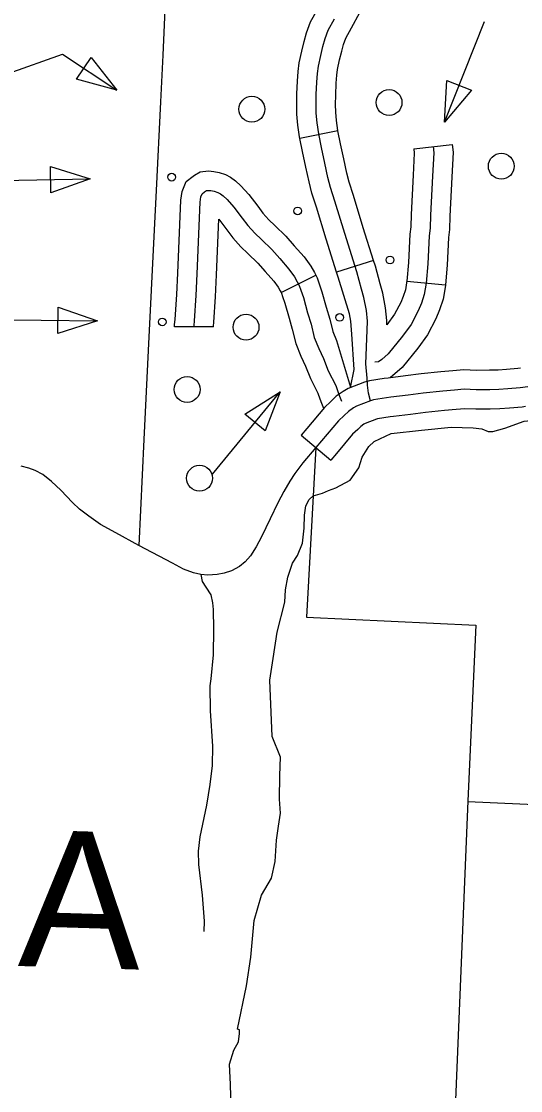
# Model space of a CAD drawing. Extents: x 653372 to 905732, y 627442 to 787275.
# Drawn here: x 705201 to 707132, y 756322 to 760458 of the extents above; entities that cross this region are included whole.
import ezdxf

# ---------------------------------------------------------------- set-up
doc = ezdxf.new("R2010")
doc.units = 0
for name, color, linetype in [('31', 7, 'Continuous'), ('32', 7, 'Continuous'), ('33', 7, 'Continuous'), ('34', 7, 'Continuous'), ('35', 7, 'Continuous'), ('45', 7, 'Continuous'), ('5', 7, 'Continuous'), ('56', 7, 'Continuous'), ('6', 7, 'Continuous')]:
    doc.layers.add(name, color=color, linetype=linetype)

msp = doc.modelspace()

# ---------------------------------------------------------------- linework, layer by layer
at = {"layer": '31'}
for points in [[(707131.9, 759116.2), (707121.5, 759114.9), (707077.1, 759110.8), (707044.7, 759108.9), (707012.1, 759108.1), (706961, 759108), (706912, 759109.9), (706869.5, 759106.1), (706823.5, 759101.8), (706747.2, 759094.4), (706687.1, 759086.6), (706619.4, 759078.3), (706604.1, 759075.8)], [(706604.1, 759075.8), (706547.6, 759066.8), (706528.1, 759061.7), (706464.7, 759037.6), (706445, 759025.9), (706418.2, 759007.5), (706397.8, 758987.4), (706373, 758964.2), (706304.9, 758883.6), (706282.9, 758857.6), (706397.5, 758760.8)], [(707189, 759048.1), (707129.8, 759040.3), (707082.8, 759036), (707047.9, 759033.9), (707013, 759033.1), (706959.6, 759033), (706913.8, 759034.8), (706876.4, 759031.5), (706830.6, 759027.1), (706755.6, 759019.9), (706696.5, 759012.1), (706629.9, 759004), (706563, 758993.3), (706551, 758990.2), (706497.4, 758969.8), (706485.5, 758962.7), (706466.1, 758949.3), (706449.7, 758933.4), (706427.6, 758912.5), (706362.2, 758835.2), (706340.2, 758809.2)], [(707151.3, 758967.5), (707138.1, 758965.8), (707088.5, 758961.2), (707051.1, 758959), (707014, 758958.1), (706958.2, 758958), (706915.7, 758959.6), (706883.2, 758956.8), (706837.8, 758952.5), (706764.1, 758945.3), (706705.9, 758937.7), (706640.4, 758929.7), (706627.7, 758927.7)], [(706627.7, 758927.7), (706578.5, 758919.8), (706573.9, 758918.7), (706530, 758901.9), (706525.9, 758899.5), (706513.9, 758891.2), (706501.7, 758879.3), (706482.1, 758860.8), (706419.5, 758786.8), (706397.5, 758760.8)]]:
    msp.add_lwpolyline(points, dxfattribs=at)
at = {"layer": '32'}
for p, q in [((706425.2, 760033.9), (706278.1, 760004.6)), ((706718.6, 759964.7), (706867.6, 759981.8)), ((706563, 759533.2), (706419.9, 759488.2)), ((706691.8, 759453.5), (706841.1, 759439.3))]:
    msp.add_line(p, q, dxfattribs=at)
for points in [[(706278.1, 760004.6), (706276.9, 760010.9), (706270.8, 760056.5), (706266.6, 760098.2), (706266.2, 760136), (706266.8, 760177.2), (706269, 760226.8), (706271.6, 760264.1), (706275.8, 760297.4), (706285.5, 760342.4), (706294.7, 760380.1), (706304.2, 760413.9), (706319.2, 760455.6), (706346.3, 760503.9), (706376.6, 760561.8)], [(706551, 758990.2), (706543.7, 759019.9), (706539.1, 759050.2), (706537.9, 759077.7), (706533.4, 759132.7), (706538.7, 759263.6), (706539.7, 759297.6), (706535.5, 759339.6), (706526, 759389.2), (706516.7, 759422.5), (706498.1, 759489.6), (706451.8, 759637.1), (706413.7, 759761.9), (706396.1, 759814.6), (706386.6, 759853.4), (706374.2, 759909.9), (706361.6, 759969.3), (706350.9, 760023.2), (706345.3, 760065.2), (706341.6, 760102.3), (706341.2, 760136), (706341.7, 760175.1), (706343.8, 760222.5), (706346.2, 760256.7), (706349.8, 760284.8), (706358.6, 760325.7), (706367.2, 760361.1), (706375.7, 760391), (706387.6, 760424.3), (706412.3, 760468.1)], [(706425.2, 760033.9), (706424.9, 760035.5), (706419.8, 760073.8), (706416.6, 760106.5), (706416.3, 760135.9), (706416.7, 760172.9), (706418.7, 760218.2), (706420.9, 760249.3), (706423.8, 760272.1), (706431.7, 760308.9), (706439.8, 760342), (706447.1, 760368.1), (706456.1, 760393), (706478.2, 760432.4), (706509.5, 760492.3)], [(706563, 759533.2), (706523.4, 759659.3), (706485.1, 759784.8), (706468.2, 759835.4), (706459.7, 759870.3), (706447.6, 759925.7), (706435.1, 759984.4), (706425.2, 760033.9)], [(706419.9, 759488.2), (706380.1, 759614.9), (706342.3, 759739.1), (706324, 759793.8), (706313.5, 759836.5), (706300.9, 759894.1), (706288.2, 759954.2), (706278.1, 760004.6)], [(706793.1, 759973.2), (706795.8, 759949.7), (706790.9, 759859.5), (706783.4, 759707.7), (706782.1, 759657.9), (706778.5, 759628.8), (706773.4, 759519.5), (706766.4, 759445.8), (706759.4, 759400.9), (706748.2, 759367.8), (706736.2, 759338.3), (706708.4, 759284.8), (706674.7, 759239.7), (706619.8, 759171.9), (706594.6, 759150.4), (706582.3, 759141.4), (706568.2, 759139.2)], [(706867.6, 759981.8), (706871, 759952), (706865.8, 759855.6), (706858.3, 759704.9), (706857, 759652.3), (706853.3, 759622.4), (706848.2, 759514.2), (706841.1, 759439.3)], [(706718.6, 759964.7), (706720.6, 759947.4), (706716, 759863.4), (706708.4, 759710.5), (706707.2, 759663.5), (706703.7, 759635.1), (706698.6, 759524.8), (706691.8, 759453.5)], [(706614.3, 759284.2), (706614.8, 759300.2), (706609.7, 759350.4), (706599, 759406.4), (706588.9, 759442.6), (706570.1, 759510.8), (706563, 759533.2)], [(706474.4, 759041.5), (706487.9, 759111.6), (706478.8, 759247.8), (706475.8, 759298.7), (706470.3, 759326.3), (706426.2, 759468.3), (706419.9, 759488.2)], [(706691.9, 759455.1), (706686.3, 759418.8), (706677.9, 759394), (706668, 759369.9), (706644.6, 759324.8), (706614.3, 759284.2)], [(706841.1, 759439.3), (706840.8, 759436.5), (706832.5, 759383.1), (706818.6, 759341.6), (706804.3, 759306.8), (706772.2, 759244.8), (706733.9, 759193.6), (706673.8, 759119.4), (706626.7, 759079.2)]]:
    msp.add_lwpolyline(points, dxfattribs=at)
at = {"layer": '33'}
msp.add_lwpolyline([(706340.2, 758809.2), (706289.7, 758749.7), (706258.8, 758708.5), (706238.8, 758679.4), (706215.6, 758639.8), (706193.1, 758595.5), (706163.5, 758534.1), (706129.8, 758464.2), (706109.5, 758425.5), (706087.4, 758390.7), (706066.6, 758367.4), (706045, 758349.8), (706013.8, 758332.5), (705984.8, 758323.8), (705957.8, 758318.9), (705922.3, 758316.1), (705895.3, 758318.1), (705867, 758324.5), (705828.2, 758339.1), (705784.8, 758362.4), (705654.9, 758430.8), (705565.9, 758479.2), (705507.5, 758511.6), (705461.5, 758543.6), (705425.9, 758571.5), (705398.9, 758596.3), (705353.4, 758644.6), (705318, 758678.3), (705284.3, 758705.1), (705254.2, 758720.4), (705229.5, 758729.8), (705200.1, 758737.4)], dxfattribs=at)
at = {"layer": '34'}
msp.add_lwpolyline([(705895.3, 758318.1), (705900.5, 758290.8), (705913.9, 758269.3), (705934.1, 758239.5), (705940.3, 758209.1), (705942.5, 758182.9), (705944.2, 758107.4), (705942.3, 758007.9), (705933.4, 757914.6), (705929.6, 757887.1), (705931.7, 757791.4), (705939.7, 757654.4), (705939.4, 757579), (705930.2, 757505.8), (705916.8, 757426.7), (705891, 757303.8), (705884.2, 757247.8), (705885.7, 757196.1), (705900.3, 757078), (705908.3, 756977.2), (705907.1, 756938)], dxfattribs=at)
at = {"layer": '35'}
for points in [[(706631.5, 758863.1), (706748.7, 758876.7), (706862.7, 758888), (706948.2, 758885.5), (706982, 758881.5), (707006.8, 758871.9), (707024.5, 758871.4), (707070.7, 758884.7), (707145.3, 758912), (707198.5, 758916.3), (707232.3, 758912.3), (707259.9, 758898.2), (707289.3, 758894.4), (707352.9, 758898.4), (707410.8, 758909.9), (707469.8, 758899.1), (707504.8, 758896.8), (707524.5, 758888.1), (707563.2, 758887.8), (707608.5, 758890.8), (707641.8, 758893.9), (707786.9, 758937)], [(706417.6, 758653.7), (706473.2, 758682.7), (706506.3, 758731.2), (706518.9, 758772), (706544.9, 758813.7), (706565.7, 758833.3), (706631.5, 758863.1)], [(706012, 756256.2), (706010.3, 756346.3), (706005.3, 756424.7), (706023.2, 756478.7), (706040.4, 756510.7), (706044.3, 756543), (706044.7, 756557.8), (706037.4, 756559.9), (706071.9, 756727.1), (706088.6, 756838.8), (706101.7, 756980.1), (706129.7, 757078.2), (706168.5, 757143.4), (706182.3, 757208), (706187.7, 757290.5), (706195.3, 757344.8), (706202.7, 757394.8), (706199.9, 757449.1), (706201.1, 757540.6), (706203.3, 757611.3), (706171.4, 757691.1), (706161.8, 757909.8), (706174.6, 757993.6), (706190.2, 758094.9), (706220.2, 758210.8), (706222.4, 758259.5), (706232, 758307.9), (706249.9, 758362.7), (706269.2, 758392), (706288.3, 758439), (706294.5, 758497.2), (706296, 758548), (706301.5, 758584), (706314, 758607.9), (706329.3, 758623.1), (706365.5, 758633.5), (706388.9, 758643.6), (706417.6, 758653.7)]]:
    msp.add_lwpolyline(points, dxfattribs=at)
at = {"layer": '45'}
for p, q in [((706205.2, 759409.2), (706339.5, 759475.9)), ((705943.6, 759276), (705793.6, 759276.8))]:
    msp.add_line(p, q, dxfattribs=at)
for points in [[(705793.6, 759276.8), (705793.7, 759284.7), (705795.1, 759304.2), (705801.8, 759401.3), (705805.7, 759484.2), (705817.3, 759766.1), (705822.4, 759800.1), (705838.8, 759837.8), (705865.4, 759859.5), (705870.6, 759862.6)], [(705870.6, 759862.6), (705893, 759876), (705924.6, 759879.5), (705945.3, 759877.4), (705966.2, 759873.3), (705989.8, 759865.5), (706010.3, 759855.2), (706029.3, 759840.8), (706050.1, 759821.7), (706080.3, 759787.5), (706115.2, 759742.4), (706134.8, 759716), (706158, 759690.1), (706181.3, 759667.6), (706224.1, 759626.7), (706256.3, 759589.5), (706294.3, 759546.8), (706320.4, 759510.8), (706334.4, 759486.2), (706339.5, 759475.9)], [(705868.6, 759276.4), (705868.7, 759281.9), (705869.9, 759299), (705876.7, 759396.9), (705880.6, 759480.9), (705892.1, 759759), (705895.1, 759779.1), (705900.4, 759791.2), (705908.6, 759798), (705917.5, 759803.3), (705924.9, 759804.1), (705934.3, 759803.1), (705947.1, 759800.6), (705960.9, 759796), (705970.6, 759791.2), (705981.2, 759783.2), (705996.5, 759769.1), (706022.5, 759739.7), (706055.4, 759697.1), (706076.6, 759668.5), (706103.9, 759638), (706129.3, 759613.5), (706169.7, 759574.9), (706200, 759540), (706235.8, 759499.8), (706257.2, 759470.1), (706268.2, 759450.9), (706275.8, 759435.7), (706282.2, 759418), (706291.5, 759390.1), (706308.2, 759330.9), (706321.2, 759286.8), (706333.7, 759235.1), (706350.9, 759192.6), (706369, 759154.3), (706388, 759106.6), (706417, 759048.8), (706425.9, 759022.7), (706431.4, 759007.5), (706438.9, 758988.4)], [(705943.6, 759276), (705943.7, 759279), (705944.7, 759293.7), (705951.5, 759392.6), (705955.5, 759477.6), (705964.4, 759692.2)], [(705964.4, 759692.2), (705995.6, 759651.9), (706018.4, 759621.1), (706049.9, 759585.9), (706077.4, 759559.4), (706115.3, 759523.1), (706143.6, 759490.5), (706177.2, 759452.7), (706194.1, 759429.4), (706202, 759415.6), (706205.2, 759409.2)], [(706339.5, 759475.9), (706344.8, 759465.3), (706353, 759442.8), (706363.2, 759412.2), (706380.3, 759351.7), (706393.7, 759306.2), (706405.3, 759258.1), (706419.6, 759222.8), (706473.9, 759043)], [(706205.2, 759409.2), (706206.7, 759406), (706211.4, 759393.3), (706219.8, 759368.1), (706236.2, 759310.1), (706248.8, 759267.4), (706262, 759212.1), (706282.2, 759162.5), (706300.1, 759124.4), (706319.5, 759075.9), (706347.7, 759019.6), (706355.2, 758997.7), (706361.2, 758981.1), (706369, 758961.1)]]:
    msp.add_lwpolyline(points, dxfattribs=at)
at = {"layer": '5'}
msp.add_lwpolyline([(706927.9, 757440.5), (708162.6, 757385.1)], dxfattribs=at)
at = {"layer": '56'}
for p, q in [((705414.2, 760233.6), (705470.6, 760318.6)), ((705470.6, 760318.6), (705569.9, 760191.4)), ((705569.9, 760191.4), (705414.2, 760233.6)), ((706838, 760068.1), (706846.8, 760229.1)), ((706846.8, 760229.1), (706941.7, 760191.6)), ((706941.7, 760191.6), (706838, 760068.1)), ((705313, 759896.9), (705466.9, 759848.8)), ((705315, 759794.9), (705313, 759896.9)), ((705466.9, 759848.8), (705315, 759794.9)), ((705341.8, 759250.6), (705342.8, 759352.6)), ((705342.8, 759352.6), (705495.3, 759300.1)), ((705495.3, 759300.1), (705341.8, 759250.6)), ((706065.5, 758939), (706202, 759024.8)), ((706202, 759024.8), (706144.3, 758874.2)), ((706144.3, 758874.2), (706065.5, 758939))]:
    msp.add_line(p, q, dxfattribs=at)
for points in [[(706838, 760068.1), (706991.7, 760456.7)], [(705150.2, 760255.5), (705359.8, 760330.9), (705569.9, 760191.4)], [(705123, 759842.2), (705466.9, 759848.8)], [(705058.3, 759304.2), (705495.3, 759300.1)], [(705939.9, 758705.9), (706202, 759024.8)]]:
    msp.add_lwpolyline(points, dxfattribs=at)
for centre, radius in [((706623.1, 760143.8), 50), ((706092.5, 760117.9), 50), ((707057.1, 759897.5), 50), ((705782, 759855.3), 15), ((706269.3, 759724.6), 15), ((706626.7, 759534.9), 15), ((705745.8, 759295.3), 15), ((706069.8, 759274.9), 50), ((706431.9, 759312.7), 15), ((705841.9, 759034), 50), ((705890, 758690.7), 50)]:
    msp.add_circle(centre, radius, dxfattribs=at)
at = {"layer": '6'}
for points in [[(705787.5, 761235.3), (705747.8, 760327.4), (705738.6, 760146.2), (705721.6, 759803.5), (705714.1, 759651), (705691.2, 759184.8), (705674.1, 758840.6), (705654.9, 758430.8)], [(706340.2, 758809.2), (706303.8, 758153.3), (706958.8, 758122.1), (706928.1, 757443.5), (706792.6, 754159.1), (706765, 753494), (705455.8, 753556.9), (705428, 752895.9), (704155, 752957.9), (704178.2, 753618.8), (704816.7, 753589.4), (704862.8, 754911.4), (702862.7, 755004.9)]]:
    msp.add_lwpolyline(points, dxfattribs=at)

# ---------------------------------------------------------------- texts
msp.add_text('AVOCA', height=528, rotation=358.28, dxfattribs=at).set_placement((703186.1, 756864.3))

doc.saveas('drawing.dxf')
